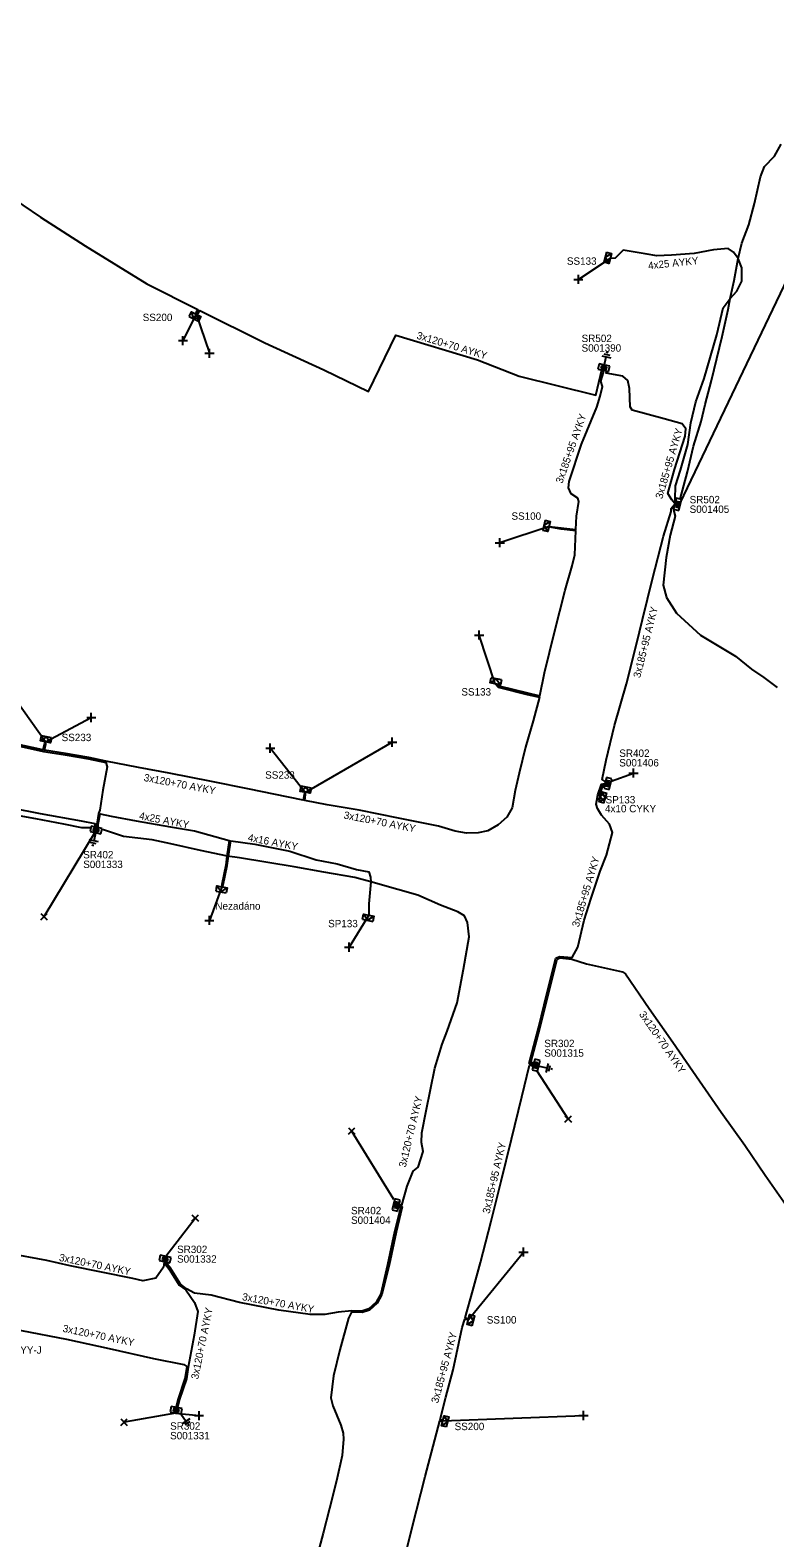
# Model space of a CAD drawing. Extents: x -763093 to -760976, y -1155572 to -1152009.
# Drawn here: x -761982.6 to -761881.8, y -1154671.3 to -1154467.3 of the extents above; entities that cross this region are included whole.
import ezdxf

# ---------------------------------------------------------------- set-up
doc = ezdxf.new("R2010")
doc.units = 0
for name, color, linetype in [('Vrstva 1', 7, 'Continuous'), ('Vrstva 14', 7, 'Continuous'), ('Vrstva 15', 7, 'Continuous'), ('Vrstva 28', 7, 'Continuous'), ('Vrstva 29', 7, 'Continuous'), ('Vrstva 30', 7, 'Continuous'), ('Vrstva 31', 7, 'Continuous'), ('Vrstva 33', 7, 'Continuous'), ('Vrstva 34', 7, 'Continuous'), ('Vrstva 5', 7, 'Continuous'), ('Vrstva 52', 7, 'Continuous'), ('Vrstva 54', 7, 'Continuous'), ('Vrstva 59', 7, 'Continuous'), ('Vrstva 6', 7, 'Continuous'), ('Vrstva 8', 7, 'Continuous'), ('Vrstva 9', 7, 'Continuous')]:
    doc.layers.add(name, color=color, linetype=linetype)

# ---------------------------------------------------------------- blocks, each defined once
blk = doc.blocks.new('NN800')
at = {"layer": 'Vrstva 1'}
for points in [[(-0.44, 0.44), (0.44, -0.44)], [(-0.44, -0.44), (0.44, 0.44)]]:
    blk.add_lwpolyline(points, dxfattribs=at)
blk = doc.blocks.new('NN620')
at = {"layer": 'Vrstva 8'}
for points in [[(0.75, 0), (-0.75, 0)], [(-0.75, 0), (-0.75, -0.75)], [(0.75, -0.75), (0.75, 0)], [(-0.75, -0.75), (0.75, -0.75)], [(0.37, -0.18), (-0.38, -0.18)], [(-0.38, -0.18), (-0.38, -0.56)], [(-0.38, -0.56), (0.37, -0.56)], [(0.32, -0.23), (-0.33, -0.23)], [(-0.33, -0.23), (-0.33, -0.51)], [(-0.33, -0.51), (0.32, -0.51)], [(0.27, -0.27), (-0.28, -0.27)], [(-0.28, -0.27), (-0.28, -0.46)], [(-0.28, -0.46), (0.27, -0.46)], [(0.23, -0.32), (-0.23, -0.32)], [(-0.23, -0.32), (-0.23, -0.42)], [(-0.23, -0.42), (0.23, -0.42)], [(-0.19, -0.37), (0.19, -0.37)], [(0.23, -0.42), (0.23, -0.32)], [(0.27, -0.46), (0.27, -0.27)], [(0.32, -0.51), (0.32, -0.23)], [(0.37, -0.56), (0.37, -0.18)]]:
    blk.add_lwpolyline(points, dxfattribs=at)
blk = doc.blocks.new('NN630')
at = {"layer": 'Vrstva 9'}
for points in [[(0, -0.7), (-0.7, 0)], [(-0.7, -0.7), (-0.7, 0), (0.7, 0), (0.7, -0.7)], [(-0.7, -0.7), (0.7, -0.7)], [(0, -0.7), (0.7, 0)]]:
    blk.add_lwpolyline(points, dxfattribs=at)
blk = doc.blocks.new('NN810')
at = {"layer": 'Vrstva 14'}
for points in [[(0.63, -1.89), (-0.62, -1.89)], [(0, -0.64), (0, -1.89)], [(0.39, -2.2), (-0.4, -2.2)], [(0, -2.52), (-0.12, -2.52)], [(0.14, -2.52), (0, -2.52)]]:
    blk.add_lwpolyline(points, dxfattribs=at)

msp = doc.modelspace()

# ---------------------------------------------------------------- linework, layer by layer
at = {"layer": 'Vrstva 5'}
for points in [[(-762007.71, -1154476.11), (-762007.25, -1154476.2), (-762006.72, -1154476.02), (-762002.79, -1154478.1), (-761995.78, -1154482.81), (-761993.17, -1154484.48), (-761981.15, -1154492.59), (-761975.11, -1154496.45), (-761966.77, -1154501.61), (-761959.89, -1154505.09), (-761960.15, -1154505.52), (-761960.09, -1154505.71)], [(-761894.62, -1154530.76), (-761893.59, -1154527.05), (-761892.81, -1154523.57), (-761891.78, -1154520.25), (-761891.2, -1154517.94), (-761890.35, -1154514.69), (-761888.9, -1154508.73), (-761888.1, -1154505.07), (-761887.85, -1154503.59), (-761887.3, -1154501.13), (-761886.76, -1154498.18), (-761886.24, -1154496.09), (-761885.29, -1154493.6), (-761884.56, -1154490.71), (-761883.74, -1154487.13), (-761883.2, -1154485.73), (-761881.84, -1154484.3), (-761880.95, -1154482.7)], [(-761895.26, -1154531.02), (-761895.3, -1154530.76), (-761895.23, -1154528.92), (-761894.56, -1154526.83), (-761893.58, -1154523.35), (-761893.15, -1154520.43), (-761892.5, -1154517.59), (-761891.35, -1154514.4), (-761889.65, -1154508.48), (-761888.78, -1154504.85), (-761887.85, -1154503.59), (-761886.94, -1154502.59), (-761886.24, -1154501.24), (-761886.27, -1154499.42), (-761886.76, -1154498.18), (-761887.4, -1154497.32), (-761888.13, -1154496.83), (-761890.08, -1154497.02), (-761892.7, -1154497.5), (-761895.77, -1154497.74), (-761897.74, -1154497.79), (-761899.36, -1154497.55), (-761902.31, -1154497.05), (-761903.39, -1154498.12), (-761904.07, -1154498.17)], [(-761960.09, -1154505.71), (-761959.91, -1154505.69), (-761959.62, -1154505.22), (-761950.8, -1154509.6), (-761942.84, -1154513.23), (-761936.78, -1154516.16), (-761933.1, -1154508.56), (-761922.02, -1154511.87), (-761916.39, -1154514.1), (-761906, -1154516.65), (-761905.21, -1154513.26)], [(-761912.35, -1154534.43), (-761908.71, -1154534.85), (-761908.65, -1154533.04), (-761908.32, -1154531.05), (-761908.45, -1154530.62), (-761909.36, -1154530), (-761909.72, -1154529.2), (-761909.64, -1154528.33), (-761907.96, -1154523.29), (-761905.87, -1154518.28), (-761905.41, -1154516.79), (-761905.12, -1154515.5), (-761905.32, -1154514.79), (-761904.99, -1154513.6), (-761905.11, -1154513.35)], [(-761895.36, -1154531.29), (-761895.71, -1154530.83), (-761896.25, -1154529.96), (-761895.39, -1154526.71), (-761893.91, -1154522.21), (-761893.85, -1154521.22), (-761894.32, -1154520.56), (-761896.77, -1154519.86), (-761901.08, -1154518.72), (-761901.36, -1154518.26), (-761901.45, -1154515.76), (-761901.7, -1154514.68), (-761902.38, -1154514.09), (-761904.61, -1154513.71), (-761904.55, -1154513.48)], [(-761904.75, -1154568.95), (-761905.15, -1154568.69), (-761904.63, -1154566.06), (-761903.48, -1154561.38), (-761901.88, -1154555.72), (-761900.51, -1154550.36), (-761899.69, -1154547.02), (-761898.33, -1154541.52), (-761896.85, -1154535.73), (-761895.84, -1154532.41), (-761895.84, -1154531.99), (-761895.41, -1154531.51)], [(-761895.48, -1154531.84), (-761895.56, -1154532.02), (-761895.3, -1154533.06), (-761895.94, -1154535.62), (-761896.49, -1154538.63), (-761896.89, -1154542.39), (-761896.47, -1154544.06), (-761895.08, -1154546.17), (-761891.84, -1154549.13), (-761887.1, -1154551.98), (-761884.96, -1154553.77), (-761883.3, -1154554.86), (-761881.49, -1154556.23)], [(-761919.62, -1154555.74), (-761919.14, -1154555.99), (-761915.26, -1154556.97), (-761913.59, -1154557.35), (-761912.96, -1154554.26), (-761911.59, -1154548.74), (-761910.16, -1154543.08), (-761909.23, -1154539.78), (-761908.84, -1154538.27), (-761908.71, -1154535.05), (-761910.69, -1154534.79), (-761911.98, -1154534.58), (-761912.35, -1154534.43)], [(-761919.62, -1154555.74), (-761919.24, -1154556.17), (-761915.3, -1154557.17), (-761913.64, -1154557.55), (-761914.5, -1154560.74), (-761915.53, -1154564.29), (-761916.4, -1154567.81), (-761916.92, -1154570.15), (-761917.34, -1154572.5), (-761918.05, -1154573.77), (-761919.25, -1154574.82), (-761920.65, -1154575.61), (-761921.95, -1154575.9), (-761923.52, -1154575.96), (-761925.04, -1154575.68), (-761927.3, -1154575), (-761932.73, -1154573.92), (-761938.04, -1154572.83), (-761942.39, -1154572.09), (-761945.41, -1154571.52), (-761945.28, -1154570.73), (-761945.34, -1154570.42), (-761945.49, -1154570.67), (-761945.61, -1154571.48), (-761947.62, -1154571.09), (-761953.09, -1154569.96), (-761958.01, -1154568.95), (-761963.77, -1154567.82), (-761967.88, -1154567.06), (-761972.32, -1154566.18), (-761974.61, -1154565.7), (-761977.79, -1154565.15), (-761980.63, -1154564.7), (-761980.45, -1154563.89), (-761980.49, -1154563.59), (-761980.64, -1154563.82), (-761980.83, -1154564.66), (-761984.77, -1154563.81)], [(-761974.38, -1154575.21), (-761975.57, -1154575.22), (-761977.98, -1154574.71), (-761981.77, -1154574.02), (-761986.54, -1154573.16), (-761988.76, -1154572.92), (-761994.59, -1154571.8), (-762000.81, -1154570.53), (-762005.39, -1154569.85), (-762008.86, -1154569), (-762013.93, -1154568.1), (-762018.18, -1154567.38), (-762021, -1154566.93), (-762024.2, -1154566.41), (-762025.44, -1154565.94), (-762028.04, -1154565.32), (-762030.92, -1154565.04), (-762034.15, -1154564.5), (-762036.93, -1154564.01), (-762039.81, -1154563.88), (-762040.14, -1154565.82), (-762040.21, -1154566.65)], [(-761984.81, -1154564.01), (-761980.77, -1154564.88), (-761977.83, -1154565.35), (-761974.65, -1154565.9), (-761972.31, -1154566.39), (-761972.15, -1154566.98), (-761972.73, -1154570.12), (-761973.12, -1154572.85), (-761973.29, -1154573.3), (-761973.54, -1154574.72), (-761973.56, -1154575.07)], [(-761973.76, -1154575.05), (-761973.74, -1154574.68), (-761975.59, -1154574.34), (-761981.14, -1154573.34), (-761985.05, -1154572.56), (-761988.24, -1154571.84), (-761991.06, -1154571.28), (-761994.54, -1154570.59), (-761997.64, -1154569.8), (-762000.98, -1154569.21), (-762001.29, -1154569.55)], [(-761914.55, -1154607.24), (-761915.04, -1154607.12), (-761913.79, -1154602.32), (-761912.59, -1154597.53), (-761911.42, -1154592.86), (-761910.94, -1154592.63), (-761909.22, -1154592.79), (-761908.45, -1154591.36), (-761907.59, -1154587.71), (-761906.64, -1154584.75), (-761905.44, -1154581.09), (-761904.57, -1154578.94), (-761903.76, -1154575.87), (-761904.17, -1154574.74), (-761905.24, -1154573.53), (-761905.79, -1154572.59), (-761905.95, -1154572.02), (-761905.73, -1154570.77), (-761905.25, -1154569.32), (-761904.86, -1154569.22)], [(-761973.36, -1154575.1), (-761973.34, -1154574.73), (-761973.09, -1154573.34), (-761971.58, -1154573.65), (-761968.22, -1154574.27), (-761963.58, -1154575.08), (-761960.31, -1154575.65), (-761955.61, -1154576.95), (-761955.94, -1154579.04), (-761956.08, -1154580.26), (-761956.63, -1154582.89), (-761956.6, -1154583.21)], [(-761932.52, -1154626.19), (-761932.26, -1154626.3), (-761931.53, -1154623.72), (-761930.72, -1154621.67), (-761930.07, -1154621.14), (-761929.38, -1154619.02), (-761929.62, -1154617.79), (-761929.58, -1154616.5), (-761928.98, -1154613.54), (-761927.8, -1154607.77), (-761926.82, -1154604.5), (-761926.13, -1154602.74), (-761924.8, -1154598.89), (-761923.93, -1154594.33), (-761923.15, -1154589.96), (-761923.4, -1154588.05), (-761923.8, -1154587.13), (-761924.67, -1154586.61), (-761927.05, -1154585.67), (-761930.08, -1154584.33), (-761932.82, -1154583.57), (-761936.48, -1154582.54), (-761938.64, -1154581.96), (-761942.83, -1154581.23), (-761946.84, -1154580.5), (-761954.22, -1154579.27), (-761955.84, -1154579.06), (-761959.5, -1154578.31), (-761963.52, -1154577.37), (-761966.06, -1154576.84), (-761969.94, -1154576.39), (-761972.76, -1154575.44)], [(-761956.6, -1154583.21), (-761956.43, -1154582.93), (-761955.88, -1154580.3), (-761955.74, -1154579.08), (-761955.41, -1154576.99), (-761952.14, -1154577.42), (-761947.4, -1154578.39), (-761943.85, -1154579.57), (-761941, -1154580.1), (-761938.39, -1154580.86), (-761936.74, -1154581.18), (-761936.49, -1154581.89), (-761936.48, -1154582.54), (-761936.72, -1154585.5), (-761936.75, -1154587.05)], [(-761914.51, -1154607.04), (-761914.79, -1154606.97), (-761913.59, -1154602.36), (-761911.24, -1154593), (-761910.9, -1154592.83), (-761909.28, -1154592.99), (-761907.3, -1154593.62), (-761902.42, -1154594.72), (-761902.01, -1154595), (-761898.78, -1154599.69), (-761895.61, -1154604.23), (-761891.99, -1154609.47), (-761889.05, -1154613.71), (-761885.86, -1154618.19), (-761883.09, -1154622.25), (-761879.63, -1154627.19)], [(-761931.62, -1154672.98), (-761930.29, -1154667.61), (-761929.12, -1154663.02), (-761927.78, -1154658.05), (-761927.11, -1154655.5), (-761926.73, -1154655.46), (-761927.06, -1154655.3), (-761926.33, -1154652.28), (-761925.34, -1154648.58), (-761924.08, -1154642.85), (-761923.75, -1154641.74), (-761923.26, -1154641.76), (-761923.69, -1154641.54), (-761922.68, -1154637.84), (-761921.6, -1154634.05), (-761920.2, -1154628.44), (-761918.81, -1154623.02), (-761917.42, -1154617.34), (-761916.03, -1154611.63), (-761914.99, -1154607.33), (-761914.59, -1154607.44)], [(-761932.58, -1154626.39), (-761932.23, -1154626.53), (-761933.04, -1154629.95), (-761934, -1154634.4), (-761934.95, -1154638.38), (-761935.59, -1154639.56), (-761936.64, -1154640.52), (-761937.65, -1154640.83), (-761939.09, -1154640.78), (-761939.48, -1154641.57), (-761940.65, -1154645.88), (-761941.49, -1154649.4), (-761941.89, -1154652.37), (-761941.62, -1154653.45), (-761940.52, -1154656.06), (-761940.2, -1154657.14), (-761940.14, -1154657.97), (-761940.33, -1154660.16), (-761941.1, -1154663.58), (-761942.04, -1154667.33), (-761942.9, -1154670.66), (-761943.82, -1154674.06)], [(-761932.64, -1154626.58), (-761932.46, -1154626.65), (-761933.24, -1154629.91), (-761934.2, -1154634.36), (-761935.13, -1154638.3), (-761935.75, -1154639.44), (-761936.74, -1154640.34), (-761937.67, -1154640.63), (-761939.04, -1154640.58), (-761940.89, -1154640.79), (-761942.69, -1154641.08), (-761944.68, -1154641.09), (-761948.9, -1154640.52), (-761954.25, -1154639.45), (-761958.06, -1154638.45), (-761960.31, -1154638.18), (-761961.39, -1154637.61), (-761962.23, -1154636.97), (-761963.57, -1154634.82), (-761963.97, -1154634.31), (-761963.95, -1154634.1)], [(-761964.42, -1154633.99), (-761964.52, -1154634.68), (-761965.54, -1154636.18), (-761967.32, -1154636.51), (-761968.65, -1154636.21), (-761977.16, -1154634.52), (-761980.32, -1154633.8), (-761985.66, -1154632.77), (-761991.56, -1154631.56), (-761994.58, -1154630.95), (-761998.55, -1154630.12)], [(-761964.21, -1154634.03), (-761964.23, -1154634.31), (-761963.73, -1154634.94), (-761962.39, -1154637.11), (-761961.51, -1154637.77), (-761960.32, -1154639.45), (-761959.87, -1154640.68), (-761960.35, -1154643.87), (-761961.17, -1154648.23), (-761961.41, -1154649.81), (-761962.35, -1154652.55), (-761962.61, -1154653.59)], [(-761989.67, -1154641.9), (-761987.24, -1154642.48), (-761983.73, -1154643.24), (-761977.63, -1154644.42), (-761971.88, -1154645.69), (-761965.85, -1154647.04), (-761961.78, -1154647.84), (-761961.36, -1154648.14), (-761961.61, -1154649.77), (-761962.55, -1154652.49), (-761962.8, -1154653.55)]]:
    msp.add_lwpolyline(points, dxfattribs=at)
at = {"layer": 'Vrstva 52'}
msp.add_lwpolyline([(-761904.9, -1154569.47), (-761905.11, -1154569.52), (-761905.55, -1154570.88), (-761905.4, -1154571.03)], dxfattribs=at)
at = {"layer": 'Vrstva 59'}
for points in [[(-761894.6, -1154531.29), (-761863.98, -1154467.27)], [(-761904.07, -1154498.17), (-761908.38, -1154501)], [(-761960.09, -1154505.71), (-761961.88, -1154509.29)], [(-761960.09, -1154505.71), (-761958.3, -1154511)], [(-761912.35, -1154534.43), (-761919, -1154536.63)], [(-761919.62, -1154555.74), (-761921.81, -1154549.13)], [(-761980.49, -1154563.59), (-761987.69, -1154553.5)], [(-761980.49, -1154563.59), (-761974.29, -1154560.28)], [(-761945.34, -1154570.42), (-761950.06, -1154564.45)], [(-761945.34, -1154570.42), (-761933.56, -1154563.63)], [(-761903.94, -1154568.89), (-761900.92, -1154567.81)], [(-761973.9, -1154575.97), (-761980.69, -1154587.25)], [(-761956.6, -1154583.21), (-761958.31, -1154587.75)], [(-761936.75, -1154587.05), (-761939.38, -1154591.38)], [(-761913.99, -1154608.1), (-761909.75, -1154614.63)], [(-761933.35, -1154625.54), (-761939.06, -1154616.25)], [(-761964.21, -1154633.21), (-761960.22, -1154628.03)], [(-761923.26, -1154641.76), (-761915.81, -1154632.63)], [(-761962.87, -1154654.42), (-761969.85, -1154655.65)], [(-761962.87, -1154654.42), (-761959.71, -1154654.77)], [(-761926.73, -1154655.46), (-761907.69, -1154654.75)]]:
    msp.add_lwpolyline(points, dxfattribs=at)

# ---------------------------------------------------------------- block references
at = {"layer": 'Vrstva 15'}
for p, rotation in [((-761905.02, -1154513.31), 167.15229430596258), ((-761973.56, -1154575.14), -11.79404718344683), ((-761914.47, -1154607.26), 75.96375550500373), ((-761962.52, -1154653.99), 33.78989603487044)]:
    msp.add_blockref('NN810', p, dxfattribs=dict(at, rotation=rotation))
at = {"layer": 'Vrstva 28'}
for p, rotation in [((-761905.02, -1154513.31), 167.15229430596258), ((-761895.32, -1154531.35), 75.59429450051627), ((-761904.77, -1154569.14), 75.95166659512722), ((-761973.56, -1154575.14), -11.79404718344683), ((-761914.47, -1154607.26), 75.9637555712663), ((-761932.65, -1154626.36), -103.87331111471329), ((-761964.38, -1154633.95), 167.37194483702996), ((-761962.73, -1154653.67), -10.239191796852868)]:
    msp.add_blockref('NN620', p, dxfattribs=dict(at, rotation=rotation))
at = {"layer": 'Vrstva 31'}
for p, rotation in [((-761904.07, -1154498.17), -104.69193917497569), ((-761960.09, -1154505.71), -26.56505004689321), ((-761912.35, -1154534.43), -102.36522237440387), ((-761919.62, -1154555.74), 168.4533082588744), ((-761980.49, -1154563.59), 169.12169999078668), ((-761945.34, -1154570.42), 169.09038060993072), ((-761905.4, -1154571.03), 74.61415222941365), ((-761956.6, -1154583.21), -9.487636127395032), ((-761936.75, -1154587.05), -12.09034447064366), ((-761923.26, -1154641.76), 75.7759944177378), ((-761926.73, -1154655.46), 75.59444163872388)]:
    msp.add_blockref('NN630', p, dxfattribs=dict(at, rotation=rotation))
at = {"layer": 'Vrstva 34'}
for p, rotation in [((-761908.38, -1154501), 45), ((-761961.88, -1154509.29), 45.000000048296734), ((-761958.3, -1154511), 45), ((-761919, -1154536.63), 45), ((-761921.81, -1154549.13), 45), ((-761974.29, -1154560.28), 45), ((-761933.56, -1154563.63), 45), ((-761950.06, -1154564.45), 45), ((-761900.92, -1154567.81), 45), ((-761958.31, -1154587.75), 45), ((-761939.38, -1154591.38), 45), ((-761915.81, -1154632.63), 45), ((-761959.71, -1154654.77), 45), ((-761907.69, -1154654.75), 44.99999995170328)]:
    msp.add_blockref('NN800', p, dxfattribs=dict(at, rotation=rotation))
for p in [(-761905.4, -1154571.03), (-761980.69, -1154587.25), (-761939.06, -1154616.25), (-761909.75, -1154614.63), (-761960.22, -1154628.03), (-761969.85, -1154655.65)]:
    msp.add_blockref('NN800', p, dxfattribs=at)

# ---------------------------------------------------------------- texts
at = {"layer": 'Vrstva 29'}
for s, p in [('S001390', (-761907.94, -1154510.78)), ('S001405', (-761893.32, -1154532.6)), ('S001406', (-761902.84, -1154566.92)), ('S001333', (-761975.38, -1154580.66)), ('S001315', (-761912.99, -1154606.2)), ('S001404', (-761939.14, -1154628.82)), ('S001332', (-761962.68, -1154634.07)), ('S001331', (-761963.62, -1154657.98))]:
    msp.add_text(s, height=1, dxfattribs=at).set_placement(p)
at = {"layer": 'Vrstva 30'}
for s, p in [('SR502', (-761907.94, -1154509.48)), ('SR502', (-761893.32, -1154531.3)), ('SR402', (-761902.84, -1154565.62)), ('SR402', (-761975.38, -1154579.36)), ('SR302', (-761912.99, -1154604.9)), ('SR402', (-761939.14, -1154627.52)), ('SR302', (-761962.68, -1154632.77)), ('SR302', (-761963.62, -1154656.68))]:
    msp.add_text(s, height=1, dxfattribs=at).set_placement(p)
at = {"layer": 'Vrstva 33'}
for s, p in [('SS133', (-761909.93, -1154499.02)), ('SS200', (-761967.33, -1154506.64)), ('SS100', (-761917.43, -1154533.53)), ('SS133', (-761924.21, -1154557.32)), ('SS233', (-761978.3, -1154563.49)), ('SS233', (-761950.76, -1154568.57)), ('SP133', (-761904.69, -1154571.92)), ('Nezadáno', (-761957.49, -1154586.3)), ('SP133', (-761942.24, -1154588.68)), ('SS100', (-761920.77, -1154642.31)), ('SS200', (-761925.12, -1154656.74))]:
    msp.add_text(s, height=1, dxfattribs=at).set_placement(p)
at = {"layer": 'Vrstva 54'}
msp.add_text('4x10 CYKY', height=1, dxfattribs=at).set_placement((-761904.77, -1154573.12))
msp.add_text('4x25 1-NAYY-J', height=1, rotation=359.893, dxfattribs=at).set_placement((-761990.22, -1154646.38))
at = {"layer": 'Vrstva 6'}
for s, rotation, p in [('4x25 AYKY', 5.978, (-761898.89, -1154499.64)), ('3x120+70 AYKY', 343.367, (-761930.34, -1154509.01)), ('3x185+95 AYKY', 70.637, (-761910.55, -1154528.7)), ('3x185+95 AYKY', 73.666, (-761897.03, -1154530.78)), ('3x185+95 AYKY', 75.869, (-761900.01, -1154555)), ('3x120+70 AYKY', 349.274, (-761967.24, -1154568.87)), ('4x25 AYKY', 349.165, (-761967.87, -1154574.04)), ('3x120+70 AYKY', 348.95, (-761940.18, -1154573.95)), ('4x16 AYKY', 349.147, (-761953.16, -1154576.99)), ('3x185+95 AYKY', 73.301, (-761908.33, -1154588.74)), ('3x120+70 AYKY', 304.717, (-761900.22, -1154600.46)), ('3x120+70 AYKY', 76.564, (-761931.74, -1154621.25)), ('3x185+95 AYKY', 76.901, (-761920.4, -1154627.51)), ('3x120+70 AYKY', 348.511, (-761978.71, -1154633.82)), ('3x120+70 AYKY', 349.773, (-761953.93, -1154639.14)), ('3x120+70 AYKY', 78.378, (-761959.83, -1154649.92)), ('3x120+70 AYKY', 348.49, (-761978.22, -1154643.42)), ('3x185+95 AYKY', 74.926, (-761927.36, -1154653.16))]:
    msp.add_text(s, height=1, rotation=rotation, dxfattribs=at).set_placement(p)

doc.saveas('drawing.dxf')
